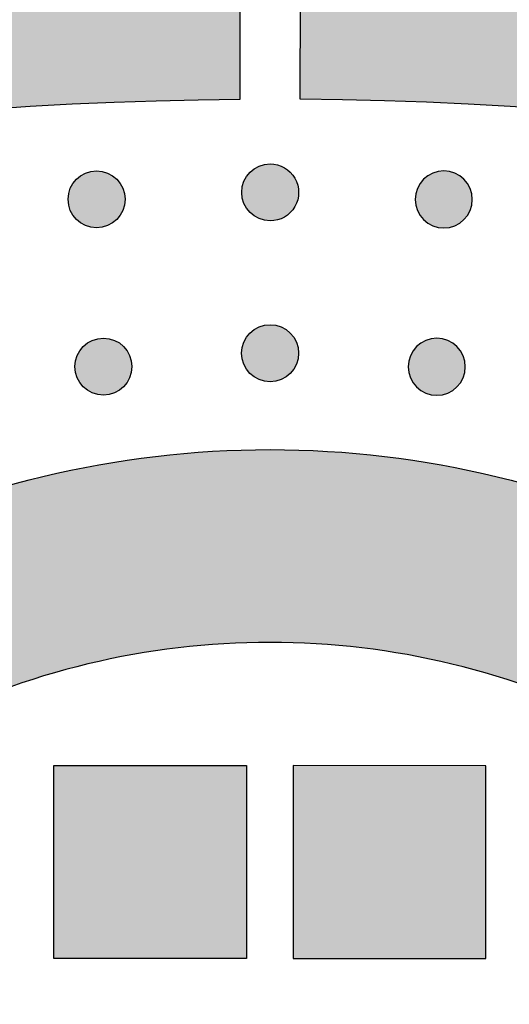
# Model space of a CAD drawing. Header units: millimetres. Extents: x -3873 to -97, y 912 to 4165.
# Tile 537 of 656: x -1670 to -1640, y 3102 to 3164. Entities that reach past the tile are written whole.
import ezdxf

# ---------------------------------------------------------------- set-up
doc = ezdxf.new("R2010")
doc.units = ezdxf.units.MM
doc.layers.add('pattern', color=7, linetype='Continuous', true_color=0x000000)

msp = doc.modelspace()

# ---------------------------------------------------------------- hatches: boundary and pattern name
at = {"layer": 'pattern'}
for points in [[(-1803.27, 3124.356), (-1803.97, 3123.213), (-1804.641, 3122.048), (-1805.279, 3120.862), (-1805.886, 3119.656), (-1806.459, 3118.431), (-1806.998, 3117.189), (-1807.502, 3115.932), (-1807.97, 3114.66), (-1808.402, 3113.375), (-1808.797, 3112.079), (-1809.156, 3110.774), (-1809.477, 3109.46), (-1809.76, 3108.14), (-1810.005, 3106.816), (-1810.213, 3105.488), (-1810.383, 3104.158), (-1806.355, 3107.298), (-1802.25, 3110.366), (-1798.07, 3113.357), (-1793.818, 3116.27), (-1789.496, 3119.101), (-1785.105, 3121.85), (-1780.649, 3124.512), (-1776.129, 3127.087), (-1771.549, 3129.571), (-1766.911, 3131.962), (-1762.218, 3134.26), (-1757.473, 3136.461), (-1752.678, 3138.564), (-1747.838, 3140.568), (-1742.954, 3142.47), (-1738.03, 3144.271), (-1733.07, 3145.967), (-1728.077, 3147.559), (-1723.053, 3149.046), (-1718.002, 3150.426), (-1712.929, 3151.698), (-1707.835, 3152.864), (-1702.725, 3153.921), (-1697.602, 3154.87), (-1692.469, 3155.711), (-1687.33, 3156.443), (-1682.188, 3157.067), (-1677.046, 3157.584), (-1671.908, 3157.993), (-1666.778, 3158.296), (-1661.657, 3158.493), (-1656.55, 3158.585), (-1656.55, 3170.585), (-1661.363, 3170.505), (-1666.186, 3170.337), (-1671.017, 3170.078), (-1675.854, 3169.73), (-1680.692, 3169.291), (-1685.532, 3168.762), (-1690.369, 3168.142), (-1695.201, 3167.431), (-1700.026, 3166.628), (-1704.841, 3165.735), (-1709.643, 3164.75), (-1714.43, 3163.675), (-1719.2, 3162.51), (-1723.95, 3161.255), (-1728.676, 3159.91), (-1733.378, 3158.477), (-1738.052, 3156.956), (-1742.696, 3155.348), (-1747.307, 3153.654), (-1751.883, 3151.874), (-1756.422, 3150.011), (-1760.921, 3148.064), (-1765.379, 3146.036), (-1769.792, 3143.928), (-1774.159, 3141.741), (-1778.478, 3139.476), (-1782.747, 3137.136), (-1786.963, 3134.721), (-1791.125, 3132.234), (-1795.232, 3129.676), (-1799.28, 3127.05)], [(-1506.114, 3124.214), (-1505.415, 3123.071), (-1504.745, 3121.905), (-1504.108, 3120.719), (-1503.502, 3119.512), (-1502.931, 3118.287), (-1502.393, 3117.044), (-1501.89, 3115.786), (-1501.423, 3114.514), (-1500.992, 3113.229), (-1500.598, 3111.932), (-1500.241, 3110.627), (-1499.921, 3109.313), (-1499.639, 3107.993), (-1499.395, 3106.668), (-1499.189, 3105.339), (-1499.02, 3104.01), (-1503.046, 3107.154), (-1507.147, 3110.225), (-1511.324, 3113.22), (-1515.573, 3116.137), (-1519.893, 3118.973), (-1524.281, 3121.726), (-1528.735, 3124.392), (-1533.252, 3126.971), (-1537.83, 3129.459), (-1542.465, 3131.855), (-1547.156, 3134.157), (-1551.899, 3136.363), (-1556.692, 3138.471), (-1561.531, 3140.479), (-1566.412, 3142.386), (-1571.334, 3144.191), (-1576.293, 3145.893), (-1581.285, 3147.489), (-1586.307, 3148.981), (-1591.356, 3150.365), (-1596.429, 3151.643), (-1601.521, 3152.813), (-1606.63, 3153.875), (-1611.753, 3154.829), (-1616.885, 3155.675), (-1622.023, 3156.412), (-1627.165, 3157.041), (-1632.306, 3157.563), (-1637.443, 3157.977), (-1642.574, 3158.285), (-1647.694, 3158.486), (-1652.801, 3158.583), (-1652.789, 3170.583), (-1647.976, 3170.499), (-1643.153, 3170.326), (-1638.323, 3170.063), (-1633.487, 3169.71), (-1628.648, 3169.267), (-1623.81, 3168.733), (-1618.973, 3168.108), (-1614.142, 3167.392), (-1609.318, 3166.585), (-1604.504, 3165.687), (-1599.702, 3164.698), (-1594.916, 3163.618), (-1590.147, 3162.448), (-1585.399, 3161.189), (-1580.673, 3159.84), (-1575.973, 3158.402), (-1571.301, 3156.877), (-1566.658, 3155.264), (-1562.049, 3153.565), (-1557.474, 3151.782), (-1552.937, 3149.914), (-1548.44, 3147.963), (-1543.984, 3145.931), (-1539.573, 3143.818), (-1535.208, 3141.627), (-1530.891, 3139.358), (-1526.625, 3137.014), (-1522.411, 3134.595), (-1518.251, 3132.104), (-1514.147, 3129.542), (-1510.101, 3126.912)], [(-1654.677, 3154.555), (-1654.637, 3154.555), (-1654.598, 3154.553), (-1654.558, 3154.551), (-1654.517, 3154.548), (-1654.477, 3154.544), (-1654.436, 3154.539), (-1654.395, 3154.533), (-1654.354, 3154.525), (-1654.313, 3154.517), (-1654.271, 3154.508), (-1654.23, 3154.498), (-1654.188, 3154.486), (-1654.147, 3154.474), (-1654.106, 3154.46), (-1654.065, 3154.446), (-1654.024, 3154.43), (-1653.983, 3154.413), (-1653.942, 3154.395), (-1653.902, 3154.376), (-1653.862, 3154.356), (-1653.822, 3154.335), (-1653.783, 3154.313), (-1653.744, 3154.29), (-1653.706, 3154.265), (-1653.668, 3154.24), (-1653.631, 3154.213), (-1653.595, 3154.186), (-1653.559, 3154.157), (-1653.523, 3154.128), (-1653.489, 3154.098), (-1653.455, 3154.067), (-1653.422, 3154.034), (-1653.39, 3154.002), (-1653.359, 3153.968), (-1653.329, 3153.933), (-1653.3, 3153.898), (-1653.271, 3153.862), (-1653.244, 3153.826), (-1653.218, 3153.788), (-1653.192, 3153.751), (-1653.168, 3153.712), (-1653.145, 3153.673), (-1653.123, 3153.634), (-1653.101, 3153.594), (-1653.081, 3153.554), (-1653.063, 3153.514), (-1653.045, 3153.473), (-1653.028, 3153.433), (-1653.012, 3153.392), (-1652.998, 3153.35), (-1652.984, 3153.309), (-1652.972, 3153.268), (-1652.961, 3153.226), (-1652.951, 3153.185), (-1652.941, 3153.143), (-1652.933, 3153.102), (-1652.926, 3153.061), (-1652.92, 3153.02), (-1652.915, 3152.979), (-1652.911, 3152.939), (-1652.908, 3152.898), (-1652.906, 3152.858), (-1652.904, 3152.819), (-1652.904, 3152.779), (-1652.904, 3152.74), (-1652.906, 3152.7), (-1652.908, 3152.66), (-1652.911, 3152.62), (-1652.916, 3152.579), (-1652.921, 3152.539), (-1652.927, 3152.498), (-1652.934, 3152.457), (-1652.942, 3152.415), (-1652.951, 3152.374), (-1652.962, 3152.333), (-1652.973, 3152.291), (-1652.985, 3152.25), (-1652.999, 3152.209), (-1653.014, 3152.167), (-1653.029, 3152.126), (-1653.046, 3152.086), (-1653.064, 3152.045), (-1653.083, 3152.005), (-1653.103, 3151.965), (-1653.124, 3151.925), (-1653.146, 3151.886), (-1653.17, 3151.847), (-1653.194, 3151.809), (-1653.22, 3151.771), (-1653.246, 3151.734), (-1653.273, 3151.697), (-1653.302, 3151.661), (-1653.331, 3151.626), (-1653.362, 3151.592), (-1653.393, 3151.558), (-1653.425, 3151.525), (-1653.458, 3151.493), (-1653.492, 3151.462), (-1653.526, 3151.432), (-1653.561, 3151.402), (-1653.597, 3151.374), (-1653.634, 3151.347), (-1653.671, 3151.32), (-1653.709, 3151.295), (-1653.747, 3151.271), (-1653.786, 3151.247), (-1653.825, 3151.225), (-1653.865, 3151.204), (-1653.905, 3151.184), (-1653.945, 3151.165), (-1653.986, 3151.147), (-1654.027, 3151.131), (-1654.068, 3151.115), (-1654.109, 3151.101), (-1654.15, 3151.087), (-1654.192, 3151.075), (-1654.233, 3151.063), (-1654.275, 3151.053), (-1654.316, 3151.044), (-1654.357, 3151.036), (-1654.398, 3151.029), (-1654.439, 3151.023), (-1654.48, 3151.018), (-1654.521, 3151.014), (-1654.561, 3151.011), (-1654.601, 3151.008), (-1654.641, 3151.007), (-1654.68, 3151.007), (-1654.719, 3151.007), (-1654.759, 3151.009), (-1654.799, 3151.011), (-1654.839, 3151.014), (-1654.88, 3151.018), (-1654.921, 3151.023), (-1654.962, 3151.03), (-1655.003, 3151.037), (-1655.044, 3151.045), (-1655.085, 3151.054), (-1655.127, 3151.064), (-1655.168, 3151.076), (-1655.21, 3151.088), (-1655.251, 3151.102), (-1655.292, 3151.116), (-1655.333, 3151.132), (-1655.374, 3151.149), (-1655.414, 3151.167), (-1655.455, 3151.186), (-1655.495, 3151.206), (-1655.534, 3151.227), (-1655.574, 3151.249), (-1655.612, 3151.272), (-1655.651, 3151.297), (-1655.688, 3151.322), (-1655.726, 3151.349), (-1655.762, 3151.376), (-1655.798, 3151.405), (-1655.833, 3151.434), (-1655.868, 3151.464), (-1655.901, 3151.496), (-1655.934, 3151.528), (-1655.966, 3151.561), (-1655.997, 3151.594), (-1656.028, 3151.629), (-1656.057, 3151.664), (-1656.085, 3151.7), (-1656.113, 3151.737), (-1656.139, 3151.774), (-1656.164, 3151.812), (-1656.189, 3151.85), (-1656.212, 3151.889), (-1656.234, 3151.928), (-1656.255, 3151.968), (-1656.275, 3152.008), (-1656.294, 3152.048), (-1656.312, 3152.089), (-1656.329, 3152.129), (-1656.344, 3152.171), (-1656.359, 3152.212), (-1656.372, 3152.253), (-1656.385, 3152.294), (-1656.396, 3152.336), (-1656.406, 3152.377), (-1656.415, 3152.419), (-1656.423, 3152.46), (-1656.43, 3152.501), (-1656.436, 3152.542), (-1656.441, 3152.583), (-1656.446, 3152.623), (-1656.449, 3152.664), (-1656.451, 3152.704), (-1656.452, 3152.743), (-1656.453, 3152.783), (-1656.452, 3152.822), (-1656.451, 3152.862), (-1656.448, 3152.902), (-1656.445, 3152.942), (-1656.441, 3152.983), (-1656.436, 3153.023), (-1656.43, 3153.064), (-1656.423, 3153.106), (-1656.415, 3153.147), (-1656.405, 3153.188), (-1656.395, 3153.229), (-1656.384, 3153.271), (-1656.371, 3153.312), (-1656.358, 3153.354), (-1656.343, 3153.395), (-1656.327, 3153.436), (-1656.311, 3153.477), (-1656.293, 3153.517), (-1656.274, 3153.557), (-1656.254, 3153.597), (-1656.232, 3153.637), (-1656.21, 3153.676), (-1656.187, 3153.715), (-1656.162, 3153.753), (-1656.137, 3153.791), (-1656.111, 3153.828), (-1656.083, 3153.865), (-1656.055, 3153.901), (-1656.025, 3153.936), (-1655.995, 3153.97), (-1655.964, 3154.004), (-1655.932, 3154.037), (-1655.899, 3154.069), (-1655.865, 3154.1), (-1655.831, 3154.13), (-1655.795, 3154.16), (-1655.759, 3154.188), (-1655.723, 3154.215), (-1655.686, 3154.242), (-1655.648, 3154.267), (-1655.609, 3154.291), (-1655.571, 3154.315), (-1655.531, 3154.337), (-1655.492, 3154.358), (-1655.452, 3154.378), (-1655.411, 3154.397), (-1655.371, 3154.415), (-1655.33, 3154.431), (-1655.289, 3154.447), (-1655.248, 3154.462), (-1655.206, 3154.475), (-1655.165, 3154.487), (-1655.123, 3154.499), (-1655.082, 3154.509), (-1655.041, 3154.518), (-1655, 3154.526), (-1654.958, 3154.533), (-1654.917, 3154.539), (-1654.877, 3154.544), (-1654.836, 3154.548), (-1654.796, 3154.551), (-1654.756, 3154.554), (-1654.716, 3154.555)], [(-1664.236, 3153.604), (-1664.264, 3153.632), (-1664.293, 3153.659), (-1664.323, 3153.686), (-1664.354, 3153.712), (-1664.386, 3153.738), (-1664.418, 3153.763), (-1664.451, 3153.788), (-1664.485, 3153.812), (-1664.52, 3153.835), (-1664.556, 3153.858), (-1664.593, 3153.88), (-1664.63, 3153.901), (-1664.668, 3153.922), (-1664.707, 3153.941), (-1664.746, 3153.96), (-1664.786, 3153.978), (-1664.827, 3153.995), (-1664.868, 3154.011), (-1664.91, 3154.026), (-1664.953, 3154.04), (-1664.996, 3154.053), (-1665.039, 3154.065), (-1665.083, 3154.076), (-1665.127, 3154.086), (-1665.172, 3154.095), (-1665.217, 3154.103), (-1665.262, 3154.109), (-1665.308, 3154.114), (-1665.353, 3154.119), (-1665.399, 3154.122), (-1665.445, 3154.123), (-1665.491, 3154.124), (-1665.537, 3154.123), (-1665.583, 3154.122), (-1665.628, 3154.119), (-1665.674, 3154.114), (-1665.72, 3154.109), (-1665.765, 3154.103), (-1665.81, 3154.095), (-1665.854, 3154.086), (-1665.899, 3154.076), (-1665.943, 3154.065), (-1665.986, 3154.053), (-1666.029, 3154.04), (-1666.072, 3154.026), (-1666.113, 3154.011), (-1666.155, 3153.995), (-1666.196, 3153.978), (-1666.236, 3153.96), (-1666.275, 3153.941), (-1666.314, 3153.922), (-1666.352, 3153.901), (-1666.389, 3153.88), (-1666.426, 3153.858), (-1666.461, 3153.835), (-1666.496, 3153.812), (-1666.53, 3153.788), (-1666.564, 3153.763), (-1666.596, 3153.738), (-1666.628, 3153.712), (-1666.658, 3153.686), (-1666.688, 3153.659), (-1666.717, 3153.632), (-1666.745, 3153.604), (-1666.773, 3153.576), (-1666.8, 3153.547), (-1666.827, 3153.517), (-1666.853, 3153.486), (-1666.879, 3153.455), (-1666.904, 3153.422), (-1666.929, 3153.389), (-1666.953, 3153.355), (-1666.976, 3153.32), (-1666.999, 3153.284), (-1667.021, 3153.248), (-1667.042, 3153.211), (-1667.063, 3153.173), (-1667.082, 3153.134), (-1667.101, 3153.094), (-1667.119, 3153.054), (-1667.136, 3153.014), (-1667.152, 3152.972), (-1667.167, 3152.93), (-1667.182, 3152.888), (-1667.195, 3152.845), (-1667.207, 3152.801), (-1667.218, 3152.758), (-1667.227, 3152.713), (-1667.236, 3152.669), (-1667.244, 3152.624), (-1667.25, 3152.578), (-1667.256, 3152.533), (-1667.26, 3152.487), (-1667.263, 3152.441), (-1667.265, 3152.396), (-1667.265, 3152.35), (-1667.265, 3152.304), (-1667.263, 3152.258), (-1667.26, 3152.212), (-1667.256, 3152.166), (-1667.25, 3152.121), (-1667.244, 3152.076), (-1667.236, 3152.031), (-1667.227, 3151.986), (-1667.218, 3151.942), (-1667.207, 3151.898), (-1667.195, 3151.854), (-1667.182, 3151.811), (-1667.167, 3151.769), (-1667.152, 3151.727), (-1667.136, 3151.686), (-1667.119, 3151.645), (-1667.101, 3151.605), (-1667.082, 3151.565), (-1667.063, 3151.527), (-1667.042, 3151.489), (-1667.021, 3151.451), (-1666.999, 3151.415), (-1666.976, 3151.379), (-1666.953, 3151.344), (-1666.929, 3151.31), (-1666.904, 3151.277), (-1666.879, 3151.244), (-1666.853, 3151.213), (-1666.827, 3151.182), (-1666.8, 3151.152), (-1666.773, 3151.123), (-1666.745, 3151.095), (-1666.717, 3151.067), (-1666.688, 3151.04), (-1666.658, 3151.014), (-1666.628, 3150.987), (-1666.596, 3150.962), (-1666.564, 3150.936), (-1666.53, 3150.912), (-1666.496, 3150.888), (-1666.461, 3150.864), (-1666.426, 3150.842), (-1666.389, 3150.82), (-1666.352, 3150.798), (-1666.314, 3150.778), (-1666.275, 3150.758), (-1666.236, 3150.739), (-1666.196, 3150.721), (-1666.155, 3150.704), (-1666.113, 3150.688), (-1666.072, 3150.673), (-1666.029, 3150.659), (-1665.986, 3150.646), (-1665.943, 3150.634), (-1665.899, 3150.623), (-1665.854, 3150.613), (-1665.81, 3150.604), (-1665.765, 3150.597), (-1665.72, 3150.59), (-1665.674, 3150.585), (-1665.628, 3150.581), (-1665.583, 3150.578), (-1665.537, 3150.576), (-1665.491, 3150.575), (-1665.445, 3150.576), (-1665.399, 3150.578), (-1665.353, 3150.581), (-1665.308, 3150.585), (-1665.262, 3150.59), (-1665.217, 3150.597), (-1665.172, 3150.604), (-1665.127, 3150.613), (-1665.083, 3150.623), (-1665.039, 3150.634), (-1664.996, 3150.646), (-1664.953, 3150.659), (-1664.91, 3150.673), (-1664.868, 3150.688), (-1664.827, 3150.704), (-1664.786, 3150.721), (-1664.746, 3150.739), (-1664.707, 3150.758), (-1664.668, 3150.778), (-1664.63, 3150.798), (-1664.593, 3150.82), (-1664.556, 3150.842), (-1664.52, 3150.864), (-1664.485, 3150.888), (-1664.451, 3150.912), (-1664.418, 3150.936), (-1664.386, 3150.962), (-1664.354, 3150.987), (-1664.323, 3151.014), (-1664.293, 3151.04), (-1664.264, 3151.067), (-1664.236, 3151.095), (-1664.209, 3151.123), (-1664.182, 3151.152), (-1664.155, 3151.182), (-1664.129, 3151.213), (-1664.103, 3151.244), (-1664.078, 3151.277), (-1664.053, 3151.31), (-1664.029, 3151.344), (-1664.005, 3151.379), (-1663.983, 3151.415), (-1663.961, 3151.451), (-1663.939, 3151.489), (-1663.919, 3151.527), (-1663.899, 3151.565), (-1663.88, 3151.605), (-1663.862, 3151.645), (-1663.845, 3151.686), (-1663.829, 3151.727), (-1663.814, 3151.769), (-1663.8, 3151.811), (-1663.787, 3151.854), (-1663.775, 3151.898), (-1663.764, 3151.942), (-1663.754, 3151.986), (-1663.745, 3152.031), (-1663.738, 3152.076), (-1663.731, 3152.121), (-1663.726, 3152.166), (-1663.722, 3152.212), (-1663.719, 3152.258), (-1663.717, 3152.304), (-1663.717, 3152.35), (-1663.717, 3152.396), (-1663.719, 3152.441), (-1663.722, 3152.487), (-1663.726, 3152.533), (-1663.731, 3152.578), (-1663.738, 3152.624), (-1663.745, 3152.669), (-1663.754, 3152.713), (-1663.764, 3152.758), (-1663.775, 3152.801), (-1663.787, 3152.845), (-1663.8, 3152.888), (-1663.814, 3152.93), (-1663.829, 3152.972), (-1663.845, 3153.014), (-1663.862, 3153.054), (-1663.88, 3153.094), (-1663.899, 3153.134), (-1663.919, 3153.173), (-1663.939, 3153.211), (-1663.961, 3153.248), (-1663.983, 3153.284), (-1664.005, 3153.32), (-1664.029, 3153.355), (-1664.053, 3153.389), (-1664.078, 3153.422), (-1664.103, 3153.455), (-1664.129, 3153.486), (-1664.155, 3153.517), (-1664.182, 3153.547), (-1664.209, 3153.576)], [(-1645.12, 3153.595), (-1645.091, 3153.623), (-1645.062, 3153.65), (-1645.032, 3153.676), (-1645.002, 3153.703), (-1644.97, 3153.728), (-1644.938, 3153.754), (-1644.904, 3153.778), (-1644.87, 3153.802), (-1644.835, 3153.826), (-1644.8, 3153.848), (-1644.763, 3153.87), (-1644.726, 3153.892), (-1644.688, 3153.912), (-1644.649, 3153.932), (-1644.609, 3153.95), (-1644.569, 3153.968), (-1644.529, 3153.985), (-1644.487, 3154.001), (-1644.445, 3154.016), (-1644.403, 3154.031), (-1644.36, 3154.044), (-1644.316, 3154.056), (-1644.272, 3154.067), (-1644.228, 3154.076), (-1644.183, 3154.085), (-1644.138, 3154.093), (-1644.093, 3154.099), (-1644.048, 3154.104), (-1644.002, 3154.108), (-1643.956, 3154.111), (-1643.91, 3154.113), (-1643.865, 3154.114), (-1643.819, 3154.113), (-1643.773, 3154.111), (-1643.727, 3154.108), (-1643.681, 3154.104), (-1643.636, 3154.099), (-1643.591, 3154.092), (-1643.546, 3154.084), (-1643.501, 3154.076), (-1643.457, 3154.066), (-1643.413, 3154.055), (-1643.369, 3154.043), (-1643.326, 3154.03), (-1643.284, 3154.015), (-1643.242, 3154), (-1643.201, 3153.984), (-1643.16, 3153.967), (-1643.12, 3153.949), (-1643.08, 3153.93), (-1643.042, 3153.91), (-1643.004, 3153.89), (-1642.967, 3153.869), (-1642.93, 3153.847), (-1642.894, 3153.824), (-1642.859, 3153.8), (-1642.825, 3153.776), (-1642.792, 3153.752), (-1642.76, 3153.726), (-1642.728, 3153.701), (-1642.697, 3153.674), (-1642.668, 3153.648), (-1642.639, 3153.62), (-1642.61, 3153.593), (-1642.583, 3153.565), (-1642.556, 3153.536), (-1642.529, 3153.506), (-1642.503, 3153.475), (-1642.477, 3153.443), (-1642.452, 3153.411), (-1642.427, 3153.377), (-1642.403, 3153.343), (-1642.38, 3153.308), (-1642.357, 3153.273), (-1642.335, 3153.236), (-1642.314, 3153.199), (-1642.294, 3153.161), (-1642.274, 3153.122), (-1642.255, 3153.083), (-1642.237, 3153.043), (-1642.22, 3153.002), (-1642.204, 3152.96), (-1642.189, 3152.918), (-1642.175, 3152.876), (-1642.162, 3152.833), (-1642.15, 3152.789), (-1642.139, 3152.746), (-1642.129, 3152.701), (-1642.121, 3152.657), (-1642.113, 3152.612), (-1642.107, 3152.566), (-1642.101, 3152.521), (-1642.097, 3152.475), (-1642.094, 3152.429), (-1642.092, 3152.384), (-1642.092, 3152.338), (-1642.093, 3152.292), (-1642.094, 3152.246), (-1642.097, 3152.2), (-1642.102, 3152.154), (-1642.107, 3152.109), (-1642.113, 3152.064), (-1642.121, 3152.019), (-1642.13, 3151.974), (-1642.14, 3151.93), (-1642.151, 3151.886), (-1642.163, 3151.842), (-1642.176, 3151.8), (-1642.19, 3151.757), (-1642.205, 3151.715), (-1642.221, 3151.674), (-1642.239, 3151.633), (-1642.257, 3151.593), (-1642.275, 3151.554), (-1642.295, 3151.515), (-1642.316, 3151.477), (-1642.337, 3151.44), (-1642.359, 3151.403), (-1642.382, 3151.367), (-1642.405, 3151.333), (-1642.429, 3151.298), (-1642.454, 3151.265), (-1642.479, 3151.233), (-1642.505, 3151.201), (-1642.531, 3151.171), (-1642.558, 3151.141), (-1642.585, 3151.112), (-1642.613, 3151.084), (-1642.641, 3151.056), (-1642.67, 3151.029), (-1642.7, 3151.002), (-1642.731, 3150.976), (-1642.762, 3150.95), (-1642.795, 3150.925), (-1642.828, 3150.9), (-1642.862, 3150.876), (-1642.897, 3150.853), (-1642.933, 3150.83), (-1642.969, 3150.808), (-1643.007, 3150.787), (-1643.045, 3150.767), (-1643.083, 3150.747), (-1643.123, 3150.728), (-1643.163, 3150.71), (-1643.204, 3150.693), (-1643.245, 3150.677), (-1643.287, 3150.662), (-1643.33, 3150.648), (-1643.373, 3150.635), (-1643.416, 3150.623), (-1643.46, 3150.612), (-1643.504, 3150.602), (-1643.549, 3150.594), (-1643.594, 3150.586), (-1643.639, 3150.58), (-1643.685, 3150.574), (-1643.73, 3150.57), (-1643.776, 3150.567), (-1643.822, 3150.566), (-1643.868, 3150.565), (-1643.914, 3150.566), (-1643.96, 3150.568), (-1644.005, 3150.571), (-1644.051, 3150.575), (-1644.097, 3150.58), (-1644.142, 3150.587), (-1644.187, 3150.594), (-1644.231, 3150.603), (-1644.276, 3150.613), (-1644.32, 3150.624), (-1644.363, 3150.636), (-1644.406, 3150.649), (-1644.449, 3150.663), (-1644.49, 3150.678), (-1644.532, 3150.695), (-1644.572, 3150.712), (-1644.613, 3150.73), (-1644.652, 3150.749), (-1644.691, 3150.768), (-1644.729, 3150.789), (-1644.766, 3150.81), (-1644.802, 3150.832), (-1644.838, 3150.855), (-1644.873, 3150.878), (-1644.907, 3150.902), (-1644.94, 3150.927), (-1644.973, 3150.952), (-1645.004, 3150.978), (-1645.035, 3151.004), (-1645.065, 3151.031), (-1645.094, 3151.058), (-1645.122, 3151.086), (-1645.15, 3151.114), (-1645.177, 3151.143), (-1645.203, 3151.173), (-1645.23, 3151.204), (-1645.255, 3151.235), (-1645.28, 3151.268), (-1645.305, 3151.301), (-1645.329, 3151.335), (-1645.353, 3151.37), (-1645.375, 3151.406), (-1645.397, 3151.443), (-1645.418, 3151.48), (-1645.439, 3151.518), (-1645.459, 3151.557), (-1645.477, 3151.596), (-1645.495, 3151.636), (-1645.512, 3151.677), (-1645.528, 3151.718), (-1645.543, 3151.76), (-1645.557, 3151.803), (-1645.57, 3151.846), (-1645.582, 3151.889), (-1645.593, 3151.933), (-1645.603, 3151.977), (-1645.612, 3152.022), (-1645.619, 3152.067), (-1645.626, 3152.112), (-1645.631, 3152.158), (-1645.635, 3152.203), (-1645.638, 3152.249), (-1645.64, 3152.295), (-1645.641, 3152.341), (-1645.64, 3152.387), (-1645.638, 3152.433), (-1645.635, 3152.479), (-1645.631, 3152.524), (-1645.625, 3152.57), (-1645.619, 3152.615), (-1645.611, 3152.66), (-1645.603, 3152.705), (-1645.593, 3152.749), (-1645.582, 3152.793), (-1645.57, 3152.836), (-1645.556, 3152.879), (-1645.542, 3152.922), (-1645.527, 3152.964), (-1645.511, 3153.005), (-1645.494, 3153.046), (-1645.476, 3153.086), (-1645.457, 3153.125), (-1645.437, 3153.164), (-1645.417, 3153.202), (-1645.395, 3153.239), (-1645.373, 3153.276), (-1645.351, 3153.311), (-1645.327, 3153.346), (-1645.303, 3153.38), (-1645.278, 3153.413), (-1645.253, 3153.446), (-1645.227, 3153.477), (-1645.201, 3153.508), (-1645.174, 3153.538), (-1645.147, 3153.567)], [(-1653.428, 3144.024), (-1653.457, 3144.051), (-1653.486, 3144.078), (-1653.516, 3144.105), (-1653.546, 3144.131), (-1653.578, 3144.157), (-1653.61, 3144.182), (-1653.644, 3144.207), (-1653.678, 3144.231), (-1653.713, 3144.254), (-1653.748, 3144.277), (-1653.785, 3144.299), (-1653.822, 3144.321), (-1653.86, 3144.341), (-1653.899, 3144.361), (-1653.938, 3144.38), (-1653.978, 3144.397), (-1654.019, 3144.415), (-1654.06, 3144.431), (-1654.102, 3144.446), (-1654.145, 3144.46), (-1654.188, 3144.473), (-1654.231, 3144.485), (-1654.275, 3144.496), (-1654.32, 3144.506), (-1654.364, 3144.515), (-1654.409, 3144.522), (-1654.454, 3144.529), (-1654.5, 3144.534), (-1654.545, 3144.538), (-1654.591, 3144.541), (-1654.637, 3144.543), (-1654.683, 3144.543), (-1654.729, 3144.543), (-1654.775, 3144.541), (-1654.821, 3144.538), (-1654.866, 3144.534), (-1654.912, 3144.529), (-1654.957, 3144.522), (-1655.002, 3144.515), (-1655.047, 3144.506), (-1655.091, 3144.496), (-1655.135, 3144.485), (-1655.178, 3144.473), (-1655.221, 3144.46), (-1655.264, 3144.446), (-1655.306, 3144.431), (-1655.347, 3144.415), (-1655.388, 3144.397), (-1655.428, 3144.38), (-1655.467, 3144.361), (-1655.506, 3144.341), (-1655.544, 3144.321), (-1655.581, 3144.299), (-1655.618, 3144.277), (-1655.654, 3144.254), (-1655.688, 3144.231), (-1655.723, 3144.207), (-1655.756, 3144.182), (-1655.788, 3144.157), (-1655.82, 3144.131), (-1655.851, 3144.105), (-1655.881, 3144.078), (-1655.91, 3144.051), (-1655.938, 3144.024), (-1655.965, 3143.996), (-1655.992, 3143.967), (-1656.019, 3143.937), (-1656.045, 3143.906), (-1656.071, 3143.874), (-1656.096, 3143.842), (-1656.121, 3143.809), (-1656.145, 3143.774), (-1656.168, 3143.74), (-1656.191, 3143.704), (-1656.213, 3143.667), (-1656.234, 3143.63), (-1656.255, 3143.592), (-1656.275, 3143.553), (-1656.293, 3143.514), (-1656.311, 3143.474), (-1656.328, 3143.433), (-1656.345, 3143.392), (-1656.36, 3143.35), (-1656.374, 3143.307), (-1656.387, 3143.264), (-1656.399, 3143.221), (-1656.41, 3143.177), (-1656.42, 3143.133), (-1656.428, 3143.088), (-1656.436, 3143.043), (-1656.443, 3142.998), (-1656.448, 3142.952), (-1656.452, 3142.907), (-1656.455, 3142.861), (-1656.457, 3142.815), (-1656.457, 3142.769), (-1656.457, 3142.723), (-1656.455, 3142.677), (-1656.452, 3142.632), (-1656.448, 3142.586), (-1656.443, 3142.54), (-1656.436, 3142.495), (-1656.428, 3142.45), (-1656.42, 3142.406), (-1656.41, 3142.361), (-1656.399, 3142.317), (-1656.387, 3142.274), (-1656.374, 3142.231), (-1656.36, 3142.188), (-1656.345, 3142.146), (-1656.328, 3142.105), (-1656.311, 3142.064), (-1656.293, 3142.024), (-1656.275, 3141.985), (-1656.255, 3141.946), (-1656.234, 3141.908), (-1656.213, 3141.871), (-1656.191, 3141.834), (-1656.168, 3141.799), (-1656.145, 3141.764), (-1656.121, 3141.73), (-1656.096, 3141.696), (-1656.071, 3141.664), (-1656.045, 3141.632), (-1656.019, 3141.602), (-1655.992, 3141.572), (-1655.965, 3141.543), (-1655.938, 3141.514), (-1655.91, 3141.487), (-1655.881, 3141.46), (-1655.851, 3141.433), (-1655.82, 3141.407), (-1655.788, 3141.381), (-1655.756, 3141.356), (-1655.723, 3141.331), (-1655.688, 3141.307), (-1655.654, 3141.284), (-1655.618, 3141.261), (-1655.581, 3141.239), (-1655.544, 3141.218), (-1655.506, 3141.197), (-1655.467, 3141.178), (-1655.428, 3141.159), (-1655.388, 3141.141), (-1655.347, 3141.124), (-1655.306, 3141.108), (-1655.264, 3141.093), (-1655.221, 3141.078), (-1655.178, 3141.065), (-1655.135, 3141.053), (-1655.091, 3141.042), (-1655.047, 3141.032), (-1655.002, 3141.024), (-1654.957, 3141.016), (-1654.912, 3141.01), (-1654.866, 3141.004), (-1654.821, 3141), (-1654.775, 3140.997), (-1654.729, 3140.995), (-1654.683, 3140.995), (-1654.637, 3140.995), (-1654.591, 3140.997), (-1654.545, 3141), (-1654.5, 3141.004), (-1654.454, 3141.01), (-1654.409, 3141.016), (-1654.364, 3141.024), (-1654.32, 3141.032), (-1654.275, 3141.042), (-1654.231, 3141.053), (-1654.188, 3141.065), (-1654.145, 3141.078), (-1654.102, 3141.093), (-1654.06, 3141.108), (-1654.019, 3141.124), (-1653.978, 3141.141), (-1653.938, 3141.159), (-1653.899, 3141.178), (-1653.86, 3141.197), (-1653.822, 3141.218), (-1653.785, 3141.239), (-1653.748, 3141.261), (-1653.713, 3141.284), (-1653.678, 3141.307), (-1653.644, 3141.331), (-1653.61, 3141.356), (-1653.578, 3141.381), (-1653.546, 3141.407), (-1653.516, 3141.433), (-1653.486, 3141.46), (-1653.457, 3141.487), (-1653.428, 3141.514), (-1653.401, 3141.543), (-1653.374, 3141.572), (-1653.347, 3141.602), (-1653.321, 3141.632), (-1653.295, 3141.664), (-1653.27, 3141.696), (-1653.245, 3141.73), (-1653.221, 3141.764), (-1653.198, 3141.799), (-1653.175, 3141.834), (-1653.153, 3141.871), (-1653.132, 3141.908), (-1653.111, 3141.946), (-1653.092, 3141.985), (-1653.073, 3142.024), (-1653.055, 3142.064), (-1653.038, 3142.105), (-1653.022, 3142.146), (-1653.007, 3142.188), (-1652.992, 3142.231), (-1652.979, 3142.274), (-1652.967, 3142.317), (-1652.956, 3142.361), (-1652.946, 3142.406), (-1652.938, 3142.45), (-1652.93, 3142.495), (-1652.924, 3142.54), (-1652.918, 3142.586), (-1652.914, 3142.632), (-1652.911, 3142.677), (-1652.909, 3142.723), (-1652.909, 3142.769), (-1652.909, 3142.815), (-1652.911, 3142.861), (-1652.914, 3142.907), (-1652.918, 3142.952), (-1652.924, 3142.998), (-1652.93, 3143.043), (-1652.938, 3143.088), (-1652.946, 3143.133), (-1652.956, 3143.177), (-1652.967, 3143.221), (-1652.979, 3143.264), (-1652.992, 3143.307), (-1653.007, 3143.35), (-1653.022, 3143.392), (-1653.038, 3143.433), (-1653.055, 3143.474), (-1653.073, 3143.514), (-1653.092, 3143.553), (-1653.111, 3143.592), (-1653.132, 3143.63), (-1653.153, 3143.667), (-1653.175, 3143.704), (-1653.198, 3143.74), (-1653.221, 3143.774), (-1653.245, 3143.809), (-1653.27, 3143.842), (-1653.295, 3143.874), (-1653.321, 3143.906), (-1653.347, 3143.937), (-1653.374, 3143.967), (-1653.401, 3143.996)], [(-1663.811, 3143.188), (-1663.839, 3143.215), (-1663.868, 3143.242), (-1663.898, 3143.269), (-1663.928, 3143.295), (-1663.96, 3143.321), (-1663.992, 3143.346), (-1664.026, 3143.371), (-1664.06, 3143.395), (-1664.095, 3143.418), (-1664.131, 3143.441), (-1664.167, 3143.463), (-1664.204, 3143.484), (-1664.242, 3143.505), (-1664.281, 3143.525), (-1664.32, 3143.543), (-1664.361, 3143.561), (-1664.401, 3143.578), (-1664.443, 3143.594), (-1664.485, 3143.61), (-1664.527, 3143.624), (-1664.57, 3143.637), (-1664.613, 3143.649), (-1664.657, 3143.66), (-1664.702, 3143.67), (-1664.746, 3143.678), (-1664.791, 3143.686), (-1664.837, 3143.693), (-1664.882, 3143.698), (-1664.928, 3143.702), (-1664.973, 3143.705), (-1665.019, 3143.707), (-1665.065, 3143.707), (-1665.111, 3143.707), (-1665.157, 3143.705), (-1665.203, 3143.702), (-1665.249, 3143.698), (-1665.294, 3143.693), (-1665.339, 3143.686), (-1665.384, 3143.678), (-1665.429, 3143.67), (-1665.473, 3143.66), (-1665.517, 3143.649), (-1665.56, 3143.637), (-1665.603, 3143.624), (-1665.646, 3143.61), (-1665.688, 3143.594), (-1665.729, 3143.578), (-1665.77, 3143.561), (-1665.81, 3143.543), (-1665.849, 3143.525), (-1665.888, 3143.505), (-1665.926, 3143.484), (-1665.964, 3143.463), (-1666, 3143.441), (-1666.036, 3143.418), (-1666.071, 3143.395), (-1666.105, 3143.371), (-1666.138, 3143.346), (-1666.17, 3143.321), (-1666.202, 3143.295), (-1666.233, 3143.269), (-1666.263, 3143.242), (-1666.292, 3143.215), (-1666.32, 3143.188), (-1666.347, 3143.159), (-1666.375, 3143.13), (-1666.401, 3143.101), (-1666.428, 3143.07), (-1666.453, 3143.038), (-1666.479, 3143.006), (-1666.503, 3142.973), (-1666.527, 3142.938), (-1666.551, 3142.903), (-1666.573, 3142.868), (-1666.595, 3142.831), (-1666.617, 3142.794), (-1666.637, 3142.756), (-1666.657, 3142.717), (-1666.676, 3142.678), (-1666.694, 3142.638), (-1666.711, 3142.597), (-1666.727, 3142.556), (-1666.742, 3142.514), (-1666.756, 3142.471), (-1666.769, 3142.428), (-1666.781, 3142.385), (-1666.792, 3142.341), (-1666.802, 3142.297), (-1666.811, 3142.252), (-1666.818, 3142.207), (-1666.825, 3142.162), (-1666.83, 3142.116), (-1666.834, 3142.071), (-1666.837, 3142.025), (-1666.839, 3141.979), (-1666.84, 3141.933), (-1666.839, 3141.887), (-1666.837, 3141.841), (-1666.834, 3141.795), (-1666.83, 3141.75), (-1666.825, 3141.704), (-1666.818, 3141.659), (-1666.811, 3141.614), (-1666.802, 3141.569), (-1666.792, 3141.525), (-1666.781, 3141.481), (-1666.769, 3141.438), (-1666.756, 3141.395), (-1666.742, 3141.352), (-1666.727, 3141.31), (-1666.711, 3141.269), (-1666.694, 3141.228), (-1666.676, 3141.188), (-1666.657, 3141.149), (-1666.637, 3141.11), (-1666.617, 3141.072), (-1666.595, 3141.035), (-1666.573, 3140.998), (-1666.551, 3140.963), (-1666.527, 3140.928), (-1666.503, 3140.894), (-1666.479, 3140.86), (-1666.453, 3140.828), (-1666.428, 3140.796), (-1666.401, 3140.765), (-1666.375, 3140.736), (-1666.347, 3140.707), (-1666.32, 3140.678), (-1666.292, 3140.651), (-1666.263, 3140.624), (-1666.233, 3140.597), (-1666.202, 3140.571), (-1666.17, 3140.545), (-1666.138, 3140.52), (-1666.105, 3140.495), (-1666.071, 3140.471), (-1666.036, 3140.448), (-1666, 3140.425), (-1665.964, 3140.403), (-1665.926, 3140.382), (-1665.888, 3140.361), (-1665.849, 3140.341), (-1665.81, 3140.323), (-1665.77, 3140.305), (-1665.729, 3140.288), (-1665.688, 3140.272), (-1665.646, 3140.256), (-1665.603, 3140.242), (-1665.56, 3140.229), (-1665.517, 3140.217), (-1665.473, 3140.206), (-1665.429, 3140.196), (-1665.384, 3140.188), (-1665.339, 3140.18), (-1665.294, 3140.174), (-1665.249, 3140.168), (-1665.203, 3140.164), (-1665.157, 3140.161), (-1665.111, 3140.159), (-1665.065, 3140.159), (-1665.019, 3140.159), (-1664.973, 3140.161), (-1664.928, 3140.164), (-1664.882, 3140.168), (-1664.837, 3140.174), (-1664.791, 3140.18), (-1664.746, 3140.188), (-1664.702, 3140.196), (-1664.657, 3140.206), (-1664.613, 3140.217), (-1664.57, 3140.229), (-1664.527, 3140.242), (-1664.485, 3140.256), (-1664.443, 3140.272), (-1664.401, 3140.288), (-1664.361, 3140.305), (-1664.32, 3140.323), (-1664.281, 3140.341), (-1664.242, 3140.361), (-1664.204, 3140.382), (-1664.167, 3140.403), (-1664.131, 3140.425), (-1664.095, 3140.448), (-1664.06, 3140.471), (-1664.026, 3140.495), (-1663.992, 3140.52), (-1663.96, 3140.545), (-1663.928, 3140.571), (-1663.898, 3140.597), (-1663.868, 3140.624), (-1663.839, 3140.651), (-1663.811, 3140.678), (-1663.783, 3140.707), (-1663.756, 3140.736), (-1663.729, 3140.765), (-1663.703, 3140.796), (-1663.677, 3140.828), (-1663.652, 3140.86), (-1663.627, 3140.894), (-1663.603, 3140.928), (-1663.58, 3140.963), (-1663.557, 3140.998), (-1663.535, 3141.035), (-1663.514, 3141.072), (-1663.493, 3141.11), (-1663.474, 3141.149), (-1663.455, 3141.188), (-1663.437, 3141.228), (-1663.42, 3141.269), (-1663.404, 3141.31), (-1663.389, 3141.352), (-1663.375, 3141.395), (-1663.361, 3141.438), (-1663.349, 3141.481), (-1663.338, 3141.525), (-1663.329, 3141.569), (-1663.32, 3141.614), (-1663.312, 3141.659), (-1663.306, 3141.704), (-1663.3, 3141.75), (-1663.296, 3141.795), (-1663.293, 3141.841), (-1663.292, 3141.887), (-1663.291, 3141.933), (-1663.292, 3141.979), (-1663.293, 3142.025), (-1663.296, 3142.071), (-1663.3, 3142.116), (-1663.306, 3142.162), (-1663.312, 3142.207), (-1663.32, 3142.252), (-1663.329, 3142.297), (-1663.338, 3142.341), (-1663.349, 3142.385), (-1663.361, 3142.428), (-1663.375, 3142.471), (-1663.389, 3142.514), (-1663.404, 3142.556), (-1663.42, 3142.597), (-1663.437, 3142.638), (-1663.455, 3142.678), (-1663.474, 3142.717), (-1663.493, 3142.756), (-1663.514, 3142.794), (-1663.535, 3142.831), (-1663.557, 3142.868), (-1663.58, 3142.903), (-1663.603, 3142.938), (-1663.627, 3142.973), (-1663.652, 3143.006), (-1663.677, 3143.038), (-1663.703, 3143.07), (-1663.729, 3143.101), (-1663.756, 3143.13), (-1663.783, 3143.159)], [(-1645.555, 3143.179), (-1645.527, 3143.206), (-1645.498, 3143.234), (-1645.468, 3143.26), (-1645.437, 3143.286), (-1645.406, 3143.312), (-1645.373, 3143.337), (-1645.34, 3143.362), (-1645.306, 3143.386), (-1645.271, 3143.409), (-1645.235, 3143.432), (-1645.198, 3143.454), (-1645.161, 3143.475), (-1645.123, 3143.496), (-1645.084, 3143.515), (-1645.045, 3143.534), (-1645.005, 3143.552), (-1644.964, 3143.569), (-1644.923, 3143.585), (-1644.881, 3143.6), (-1644.838, 3143.614), (-1644.795, 3143.627), (-1644.752, 3143.639), (-1644.708, 3143.65), (-1644.664, 3143.66), (-1644.619, 3143.669), (-1644.574, 3143.676), (-1644.529, 3143.683), (-1644.483, 3143.688), (-1644.438, 3143.692), (-1644.392, 3143.695), (-1644.346, 3143.697), (-1644.3, 3143.697), (-1644.254, 3143.697), (-1644.208, 3143.695), (-1644.162, 3143.692), (-1644.117, 3143.688), (-1644.071, 3143.682), (-1644.026, 3143.676), (-1643.981, 3143.668), (-1643.936, 3143.659), (-1643.892, 3143.65), (-1643.848, 3143.639), (-1643.805, 3143.626), (-1643.762, 3143.613), (-1643.719, 3143.599), (-1643.677, 3143.584), (-1643.636, 3143.568), (-1643.595, 3143.551), (-1643.555, 3143.533), (-1643.516, 3143.514), (-1643.477, 3143.494), (-1643.439, 3143.474), (-1643.402, 3143.452), (-1643.366, 3143.43), (-1643.33, 3143.408), (-1643.295, 3143.384), (-1643.261, 3143.36), (-1643.228, 3143.335), (-1643.195, 3143.31), (-1643.164, 3143.284), (-1643.133, 3143.258), (-1643.103, 3143.231), (-1643.074, 3143.204), (-1643.046, 3143.177), (-1643.018, 3143.148), (-1642.991, 3143.119), (-1642.965, 3143.089), (-1642.938, 3143.059), (-1642.913, 3143.027), (-1642.887, 3142.995), (-1642.863, 3142.961), (-1642.839, 3142.927), (-1642.815, 3142.892), (-1642.793, 3142.856), (-1642.771, 3142.82), (-1642.749, 3142.783), (-1642.729, 3142.745), (-1642.709, 3142.706), (-1642.691, 3142.666), (-1642.673, 3142.626), (-1642.656, 3142.586), (-1642.64, 3142.544), (-1642.625, 3142.502), (-1642.61, 3142.46), (-1642.597, 3142.417), (-1642.585, 3142.373), (-1642.575, 3142.329), (-1642.565, 3142.285), (-1642.556, 3142.24), (-1642.548, 3142.195), (-1642.542, 3142.15), (-1642.537, 3142.105), (-1642.533, 3142.059), (-1642.53, 3142.013), (-1642.528, 3141.967), (-1642.527, 3141.921), (-1642.528, 3141.876), (-1642.53, 3141.83), (-1642.533, 3141.784), (-1642.537, 3141.738), (-1642.542, 3141.693), (-1642.549, 3141.648), (-1642.557, 3141.603), (-1642.565, 3141.558), (-1642.575, 3141.514), (-1642.586, 3141.47), (-1642.598, 3141.426), (-1642.612, 3141.383), (-1642.626, 3141.341), (-1642.641, 3141.299), (-1642.657, 3141.258), (-1642.674, 3141.217), (-1642.692, 3141.177), (-1642.711, 3141.137), (-1642.731, 3141.099), (-1642.751, 3141.061), (-1642.772, 3141.023), (-1642.794, 3140.987), (-1642.817, 3140.951), (-1642.841, 3140.916), (-1642.865, 3140.882), (-1642.889, 3140.849), (-1642.915, 3140.817), (-1642.941, 3140.785), (-1642.967, 3140.754), (-1642.994, 3140.724), (-1643.021, 3140.695), (-1643.048, 3140.667), (-1643.076, 3140.64), (-1643.106, 3140.613), (-1643.135, 3140.586), (-1643.166, 3140.56), (-1643.198, 3140.534), (-1643.23, 3140.509), (-1643.264, 3140.484), (-1643.298, 3140.46), (-1643.333, 3140.437), (-1643.368, 3140.414), (-1643.405, 3140.392), (-1643.442, 3140.371), (-1643.48, 3140.35), (-1643.519, 3140.331), (-1643.558, 3140.312), (-1643.599, 3140.294), (-1643.639, 3140.277), (-1643.681, 3140.261), (-1643.723, 3140.246), (-1643.765, 3140.232), (-1643.808, 3140.219), (-1643.852, 3140.207), (-1643.895, 3140.196), (-1643.94, 3140.186), (-1643.984, 3140.177), (-1644.029, 3140.17), (-1644.075, 3140.163), (-1644.12, 3140.158), (-1644.166, 3140.154), (-1644.212, 3140.151), (-1644.257, 3140.149), (-1644.303, 3140.149), (-1644.349, 3140.149), (-1644.395, 3140.151), (-1644.441, 3140.154), (-1644.487, 3140.158), (-1644.532, 3140.164), (-1644.577, 3140.17), (-1644.622, 3140.178), (-1644.667, 3140.187), (-1644.711, 3140.197), (-1644.755, 3140.208), (-1644.799, 3140.22), (-1644.842, 3140.233), (-1644.884, 3140.247), (-1644.926, 3140.262), (-1644.967, 3140.278), (-1645.008, 3140.295), (-1645.048, 3140.313), (-1645.087, 3140.332), (-1645.126, 3140.352), (-1645.164, 3140.373), (-1645.201, 3140.394), (-1645.238, 3140.416), (-1645.274, 3140.439), (-1645.308, 3140.462), (-1645.343, 3140.486), (-1645.376, 3140.511), (-1645.408, 3140.536), (-1645.44, 3140.562), (-1645.471, 3140.588), (-1645.5, 3140.615), (-1645.529, 3140.642), (-1645.558, 3140.67), (-1645.585, 3140.698), (-1645.612, 3140.727), (-1645.639, 3140.757), (-1645.665, 3140.788), (-1645.691, 3140.819), (-1645.716, 3140.852), (-1645.741, 3140.885), (-1645.765, 3140.919), (-1645.788, 3140.954), (-1645.811, 3140.99), (-1645.833, 3141.026), (-1645.854, 3141.064), (-1645.874, 3141.102), (-1645.894, 3141.14), (-1645.913, 3141.18), (-1645.931, 3141.22), (-1645.948, 3141.261), (-1645.964, 3141.302), (-1645.979, 3141.344), (-1645.993, 3141.387), (-1646.006, 3141.43), (-1646.018, 3141.473), (-1646.029, 3141.517), (-1646.039, 3141.561), (-1646.047, 3141.606), (-1646.055, 3141.651), (-1646.061, 3141.696), (-1646.067, 3141.742), (-1646.071, 3141.787), (-1646.074, 3141.833), (-1646.075, 3141.879), (-1646.076, 3141.925), (-1646.075, 3141.971), (-1646.074, 3142.017), (-1646.071, 3142.062), (-1646.066, 3142.108), (-1646.061, 3142.154), (-1646.054, 3142.199), (-1646.047, 3142.244), (-1646.038, 3142.288), (-1646.028, 3142.333), (-1646.017, 3142.377), (-1646.005, 3142.42), (-1645.992, 3142.463), (-1645.978, 3142.505), (-1645.963, 3142.547), (-1645.946, 3142.589), (-1645.929, 3142.629), (-1645.911, 3142.669), (-1645.893, 3142.709), (-1645.873, 3142.748), (-1645.852, 3142.786), (-1645.831, 3142.823), (-1645.809, 3142.859), (-1645.786, 3142.895), (-1645.763, 3142.93), (-1645.739, 3142.964), (-1645.714, 3142.997), (-1645.689, 3143.03), (-1645.663, 3143.061), (-1645.637, 3143.092), (-1645.61, 3143.122), (-1645.583, 3143.151)], [(-1627.181, 3130.129), (-1625.767, 3129.387), (-1624.366, 3128.616), (-1622.98, 3127.814), (-1621.61, 3126.983), (-1620.255, 3126.124), (-1618.918, 3125.236), (-1617.599, 3124.32), (-1616.299, 3123.376), (-1615.019, 3122.406), (-1613.759, 3121.41), (-1612.521, 3120.389), (-1611.305, 3119.343), (-1610.111, 3118.273), (-1608.942, 3117.18), (-1607.796, 3116.064), (-1606.676, 3114.926), (-1604.999, 3113.147), (-1603.362, 3111.325), (-1601.766, 3109.461), (-1600.214, 3107.556), (-1598.705, 3105.612), (-1597.243, 3103.632), (-1595.828, 3101.615), (-1594.461, 3099.564), (-1593.144, 3097.481), (-1591.878, 3095.367), (-1590.663, 3093.225), (-1589.502, 3091.057), (-1588.394, 3088.863), (-1587.34, 3086.647), (-1586.342, 3084.41), (-1585.399, 3082.155), (-1591.807, 3065.471), (-1596.525, 3077.659), (-1597.357, 3079.65), (-1598.239, 3081.625), (-1599.169, 3083.582), (-1600.147, 3085.518), (-1601.173, 3087.433), (-1602.245, 3089.324), (-1603.363, 3091.19), (-1604.526, 3093.03), (-1605.732, 3094.84), (-1606.982, 3096.621), (-1608.273, 3098.37), (-1609.605, 3100.086), (-1610.976, 3101.767), (-1612.385, 3103.413), (-1613.83, 3105.022), (-1615.31, 3106.593), (-1616.257, 3107.555), (-1617.226, 3108.498), (-1618.215, 3109.422), (-1619.223, 3110.327), (-1620.252, 3111.211), (-1621.299, 3112.075), (-1622.364, 3112.917), (-1623.446, 3113.737), (-1624.545, 3114.534), (-1625.66, 3115.309), (-1626.791, 3116.059), (-1627.936, 3116.786), (-1629.094, 3117.488), (-1630.266, 3118.166), (-1631.45, 3118.819), (-1632.646, 3119.446), (-1633.919, 3120.074), (-1635.214, 3120.666), (-1636.529, 3121.221), (-1637.864, 3121.739), (-1639.215, 3122.217), (-1640.581, 3122.657), (-1641.961, 3123.056), (-1643.353, 3123.414), (-1644.755, 3123.73), (-1646.165, 3124.005), (-1647.582, 3124.238), (-1649.002, 3124.428), (-1650.425, 3124.577), (-1651.849, 3124.683), (-1653.272, 3124.747), (-1654.692, 3124.769), (-1656.111, 3124.748), (-1657.534, 3124.686), (-1658.958, 3124.581), (-1660.381, 3124.434), (-1661.802, 3124.245), (-1663.219, 3124.013), (-1664.629, 3123.74), (-1666.031, 3123.424), (-1667.424, 3123.068), (-1668.804, 3122.67), (-1670.171, 3122.232), (-1671.523, 3121.755), (-1672.857, 3121.239), (-1674.173, 3120.684), (-1675.469, 3120.093), (-1676.743, 3119.467), (-1677.939, 3118.841), (-1679.123, 3118.189), (-1680.296, 3117.513), (-1681.455, 3116.812), (-1682.601, 3116.086), (-1683.732, 3115.336), (-1684.848, 3114.563), (-1685.948, 3113.767), (-1687.031, 3112.948), (-1688.097, 3112.107), (-1689.145, 3111.244), (-1690.174, 3110.361), (-1691.183, 3109.457), (-1692.173, 3108.534), (-1693.142, 3107.591), (-1694.091, 3106.631), (-1695.572, 3105.061), (-1697.019, 3103.454), (-1698.429, 3101.809), (-1699.802, 3100.129), (-1701.135, 3098.414), (-1702.428, 3096.666), (-1703.679, 3094.887), (-1704.888, 3093.077), (-1706.052, 3091.239), (-1707.172, 3089.374), (-1708.246, 3087.484), (-1709.273, 3085.57), (-1710.253, 3083.635), (-1711.185, 3081.679), (-1712.069, 3079.705), (-1712.903, 3077.714), (-1717.633, 3065.531), (-1724.025, 3082.221), (-1723.08, 3084.475), (-1722.079, 3086.711), (-1721.024, 3088.926), (-1719.914, 3091.119), (-1718.75, 3093.286), (-1717.534, 3095.427), (-1716.265, 3097.54), (-1714.946, 3099.621), (-1713.578, 3101.671), (-1712.161, 3103.686), (-1710.696, 3105.666), (-1709.186, 3107.608), (-1707.631, 3109.511), (-1706.034, 3111.374), (-1704.395, 3113.195), (-1702.717, 3114.972), (-1701.595, 3116.109), (-1700.449, 3117.223), (-1699.278, 3118.315), (-1698.084, 3119.384), (-1696.867, 3120.429), (-1695.627, 3121.449), (-1694.367, 3122.444), (-1693.086, 3123.413), (-1691.785, 3124.355), (-1690.465, 3125.27), (-1689.127, 3126.156), (-1687.771, 3127.015), (-1686.4, 3127.844), (-1685.013, 3128.645), (-1683.612, 3129.415), (-1682.197, 3130.155), (-1680.608, 3130.937), (-1678.992, 3131.675), (-1677.35, 3132.366), (-1675.685, 3133.01), (-1673.998, 3133.605), (-1672.293, 3134.152), (-1670.571, 3134.648), (-1668.834, 3135.093), (-1667.084, 3135.486), (-1665.325, 3135.827), (-1663.557, 3136.116), (-1661.785, 3136.352), (-1660.009, 3136.535), (-1658.232, 3136.665), (-1656.457, 3136.743), (-1654.686, 3136.769), (-1652.915, 3136.742), (-1651.14, 3136.662), (-1649.363, 3136.53), (-1647.588, 3136.345), (-1645.815, 3136.107), (-1644.048, 3135.817), (-1642.289, 3135.474), (-1640.54, 3135.079), (-1638.803, 3134.633), (-1637.081, 3134.135), (-1635.377, 3133.587), (-1633.691, 3132.99), (-1632.026, 3132.344), (-1630.385, 3131.651), (-1628.769, 3130.913)], [(-1656.148, 3117.095), (-1656.149, 3105.095), (-1668.148, 3105.095), (-1668.148, 3117.095)], [(-1653.242, 3117.094), (-1653.254, 3105.094), (-1641.254, 3105.083), (-1641.242, 3117.083)]]:
    msp.add_hatch(color=256, dxfattribs=at).paths.add_polyline_path(points, flags=0)

# ---------------------------------------------------------------- linework, layer by layer
for p, q in [((-1656.55, 3158.585), (-1656.55, 3170.585)), ((-1652.801, 3158.583), (-1652.789, 3170.583))]:
    msp.add_line(p, q, dxfattribs=at)
for points in [[(-1656.148, 3117.095), (-1656.149, 3105.095), (-1668.148, 3105.095), (-1668.148, 3117.095)], [(-1653.242, 3117.094), (-1653.254, 3105.094), (-1641.254, 3105.083), (-1641.242, 3117.083)]]:
    msp.add_lwpolyline(points, close=True, dxfattribs=at)
for centre in [(-1665.491, 3152.35), (-1654.683, 3142.769), (-1665.065, 3141.933)]:
    msp.add_circle(centre, 1.774, dxfattribs=at)
at = {"layer": 'pattern', "extrusion": (0, 0, -1)}
for centre in [(1643.866, 3152.339), (1644.302, 3141.923)]:
    msp.add_circle(centre, 1.774, dxfattribs=at)
at = {"layer": 'pattern'}
for centre, radius, start, end in [((-1654.615, 2908.502), 262.09, 90.42318, 124.55459), ((-1654.975, 2908.503), 250.09, 51.4209, 89.50191), ((-1654.686, 3076.244), 48.525, 90.00675, 117.03581), ((-1654.744, 3076.244), 48.525, 62.90959, 89.93865)]:
    msp.add_arc(centre, radius, start, end, dxfattribs=at)
at = {"layer": 'pattern', "extrusion": (0, 0, -1)}
for centre, radius, start, end in [((1654.975, 2908.503), 262.09, 90.47778, 124.60919), ((1654.615, 2908.502), 250.09, 51.4755, 89.55652), ((1654.678, 3152.781), 1.774, 270.0546, 90.0546), ((1654.678, 3152.781), 1.774, 90.0546, 270.0546), ((1654.686, 3076.244), 60.525, 62.96419, 90), ((1654.744, 3076.244), 60.525, 90.0546, 117.09041)]:
    msp.add_arc(centre, radius, start, end, dxfattribs=at)

doc.saveas('drawing.dxf')
